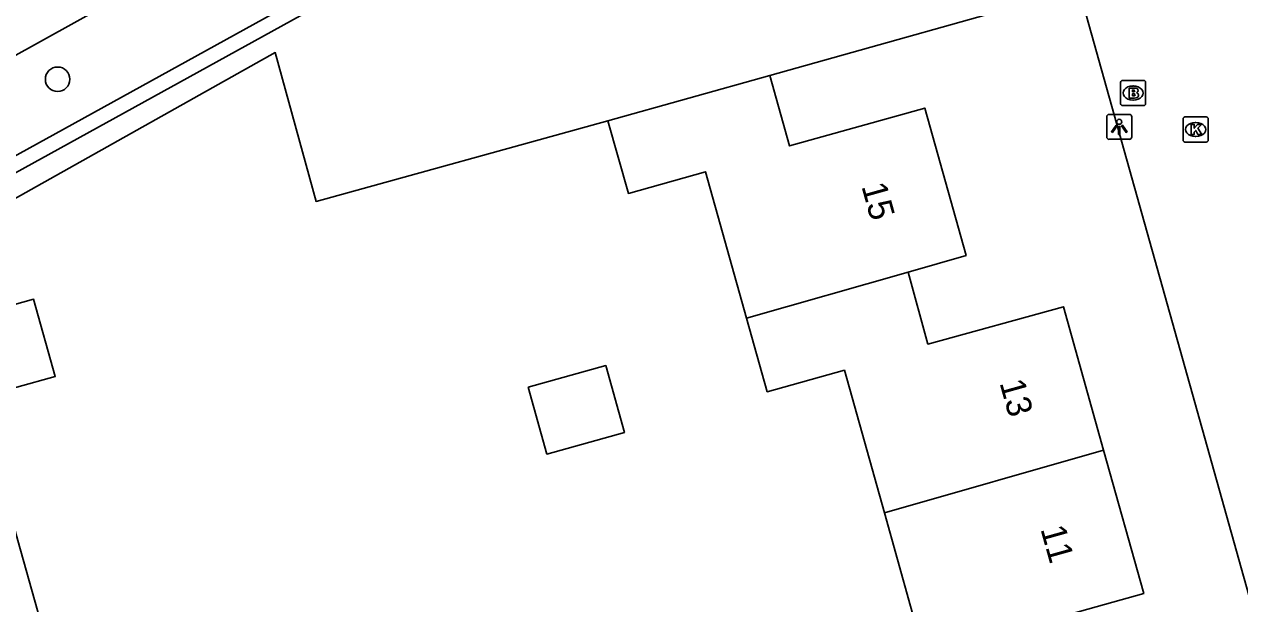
# Model space of a CAD drawing. Extents: x 159628 to 160723, y 388176 to 389416.
# Drawn here: x 160028.09 to 160076.58, y 388377.97 to 388401.09 of the extents above; entities that cross this region are included whole.
import ezdxf

# ---------------------------------------------------------------- set-up
doc = ezdxf.new("R2010")
doc.units = 0
for name, color, linetype in [('IMGEO_Boom', 7, 'Continuous'), ('IMGEO_Brandkraan', 7, 'Continuous'), ('IMGEO_Groenvoorziening', 7, 'Continuous'), ('IMGEO_Haag', 7, 'Continuous'), ('IMGEO_Kolk', 7, 'Continuous'), ('IMGEO_Lichtpunt', 7, 'Continuous'), ('IMGEO_Pand', 7, 'Continuous'), ('IMGEO_Pand_nummerreeks', 7, 'Continuous'), ('IMGEO_Rijbaan_lokaal_open', 7, 'Continuous'), ('IMGEO_Voetpad_open', 7, 'Continuous')]:
    doc.layers.add(name, color=color, linetype=linetype)

msp = doc.modelspace()

# ---------------------------------------------------------------- linework, layer by layer
at = {"layer": 'IMGEO_Boom'}
msp.add_circle((160029.416, 388398.895), 0.489, dxfattribs=at)
at = {"layer": 'IMGEO_Brandkraan'}
for p, q in [((160071.828, 388397.921), (160071.828, 388398.773)), ((160071.903, 388398.847), (160072.755, 388398.847)), ((160072.829, 388398.773), (160072.829, 388397.921)), ((160072.316, 388398.627), (160072.341, 388398.627)), ((160072.755, 388397.847), (160071.903, 388397.847)), ((160072.339, 388398.067), (160072.314, 388398.067))]:
    msp.add_line(p, q, dxfattribs=at)
for points in [[(160071.828, 388397.921), (160071.828, 388398.773)], [(160071.903, 388398.847), (160072.755, 388398.847)], [(160072.829, 388398.773), (160072.829, 388397.921)], [(160072.176, 388398.547), (160072.176, 388398.147), (160072.389, 388398.147)], [(160072.407, 388398.547), (160072.176, 388398.547)], [(160072.355, 388398.466), (160072.301, 388398.466), (160072.301, 388398.39)], [(160072.301, 388398.39), (160072.354, 388398.39)], [(160072.363, 388398.314), (160072.301, 388398.314), (160072.301, 388398.233)], [(160072.301, 388398.233), (160072.363, 388398.233)], [(160072.755, 388397.847), (160071.903, 388397.847)]]:
    msp.add_lwpolyline(points, dxfattribs=at)
for centre, radius, start, end in [((160071.905, 388398.771), 0.0765, 91.552, 178.448), ((160071.905, 388398.771), 0.0765, 91.552, 178.448), ((160072.753, 388398.771), 0.0765, 1.552, 88.448), ((160072.753, 388398.771), 0.0765, 1.552, 88.448), ((160072.356, 388398.428), 0.0379, 267.8285, 90.9355), ((160072.364, 388398.273), 0.0404, 269.8759, 90.5077), ((160072.411, 388398.402), 0.145, 59.4692, 91.5367), ((160072.436, 388398.449), 0.0922, 285.5137, 58.1501), ((160072.441, 388398.257), 0.105, 301.3115, 78.989), ((160071.905, 388397.923), 0.0765, 181.552, 268.448), ((160071.905, 388397.923), 0.0765, 181.552, 268.448), ((160072.395, 388398.398), 0.251, 268.6676, 293.5347), ((160072.753, 388397.923), 0.0765, 271.552, 358.448), ((160072.753, 388397.923), 0.0765, 271.552, 358.448)]:
    msp.add_arc(centre, radius, start, end, dxfattribs=at)
for centre, major_axis, ratio, start_param, end_param in [((160072.315, 388398.347), (-0.387, 0.002), 0.722429, 4.712389, 7.853982), ((160072.34, 388398.347), (-0.39, 0.002), 0.717154, 1.570796, 4.712389)]:
    msp.add_ellipse(centre, major_axis=major_axis, ratio=ratio, start_param=start_param, end_param=end_param, dxfattribs=at)
at = {"layer": 'IMGEO_Groenvoorziening'}
for points in [[(160070.165, 388402.519), (160057.831, 388399.049)], [(160051.374, 388397.24), (160039.731, 388394.019), (160038.102, 388399.961), (160014.614, 388386.787), (160012.651, 388386.243)]]:
    msp.add_lwpolyline(points, dxfattribs=at)
at = {"layer": 'IMGEO_Haag'}
for points in [[(160012.339, 388387.358), (160050.845, 388408.606), (160066.106, 388417.028)], [(160050.181, 388407.555), (160012.505, 388386.764)]]:
    msp.add_lwpolyline(points, dxfattribs=at)
at = {"layer": 'IMGEO_Kolk'}
for p, q in [((160074.323, 388396.466), (160074.323, 388397.318)), ((160074.398, 388397.392), (160075.25, 388397.392)), ((160075.324, 388397.318), (160075.324, 388396.466)), ((160074.811, 388397.172), (160074.836, 388397.172)), ((160075.25, 388396.392), (160074.398, 388396.392)), ((160074.834, 388396.612), (160074.809, 388396.612))]:
    msp.add_line(p, q, dxfattribs=at)
for points in [[(160074.323, 388396.466), (160074.323, 388397.318)], [(160074.398, 388397.392), (160075.25, 388397.392)], [(160075.324, 388397.318), (160075.324, 388396.466)], [(160074.644, 388397.092), (160074.767, 388397.092), (160074.767, 388396.941), (160074.897, 388397.092), (160075.061, 388397.092), (160074.915, 388396.941), (160075.068, 388396.692), (160074.916, 388396.692), (160074.831, 388396.856), (160074.767, 388396.789), (160074.767, 388396.692), (160074.644, 388396.692), (160074.644, 388397.092)], [(160075.25, 388396.392), (160074.398, 388396.392)]]:
    msp.add_lwpolyline(points, dxfattribs=at)
for centre, start, end in [((160074.4, 388397.316), 91.552, 178.448), ((160074.4, 388397.316), 91.552, 178.448), ((160075.248, 388397.316), 1.552, 88.448), ((160075.248, 388397.316), 1.552, 88.448), ((160074.4, 388396.468), 181.552, 268.448), ((160074.4, 388396.468), 181.552, 268.448), ((160075.248, 388396.468), 271.552, 358.448), ((160075.248, 388396.468), 271.552, 358.448)]:
    msp.add_arc(centre, 0.0765, start, end, dxfattribs=at)
for centre, major_axis, ratio, start_param, end_param in [((160074.81, 388396.892), (-0.387, 0.002), 0.722429, 4.712389, 7.853982), ((160074.835, 388396.892), (-0.39, 0.002), 0.717154, 1.570796, 4.712389)]:
    msp.add_ellipse(centre, major_axis=major_axis, ratio=ratio, start_param=start_param, end_param=end_param, dxfattribs=at)
at = {"layer": 'IMGEO_Lichtpunt'}
for p, q in [((160071.276, 388397.4), (160071.276, 388396.593)), ((160071.276, 388397.4), (160071.276, 388396.593)), ((160072.178, 388397.495), (160071.37, 388397.495)), ((160072.178, 388397.495), (160071.37, 388397.495)), ((160072.272, 388396.593), (160072.272, 388397.4)), ((160072.272, 388396.593), (160072.272, 388397.4)), ((160071.37, 388396.499), (160072.178, 388396.499)), ((160071.37, 388396.499), (160072.178, 388396.499))]:
    msp.add_line(p, q, dxfattribs=at)
for points in [[(160071.65, 388397.064), (160071.689, 388397.036), (160071.501, 388396.774), (160071.463, 388396.801), (160071.65, 388397.064)], [(160071.752, 388397.016), (160071.799, 388397.016), (160071.799, 388396.694), (160071.752, 388396.694), (160071.752, 388397.016)], [(160071.862, 388397.036), (160071.9, 388397.063), (160072.087, 388396.801), (160072.048, 388396.773), (160071.862, 388397.036)]]:
    msp.add_lwpolyline(points, dxfattribs=at)
msp.add_circle((160071.775, 388397.198), 0.0994, dxfattribs=at)
for centre, start, end in [((160071.37, 388397.4), 90, 180), ((160071.37, 388397.4), 90, 180), ((160072.178, 388397.4), 0, 90), ((160072.178, 388397.4), 0, 90), ((160071.37, 388396.593), 180, 270), ((160071.37, 388396.593), 180, 270), ((160072.178, 388396.593), 270, 0), ((160072.178, 388396.593), 270, 360)]:
    msp.add_arc(centre, 0.0946, start, end, dxfattribs=at)
at = {"layer": 'IMGEO_Pand'}
for points in [[(160057.831, 388399.049), (160051.374, 388397.24)], [(160057.831, 388399.049), (160058.619, 388396.236), (160064.014, 388397.749), (160065.663, 388391.865), (160063.354, 388391.203)], [(160056.908, 388389.358), (160055.27, 388395.203), (160052.188, 388394.339), (160051.374, 388397.24)], [(160063.354, 388391.203), (160056.908, 388389.358)], [(160063.354, 388391.203), (160064.144, 388388.332), (160069.549, 388389.821), (160071.15, 388384.1)], [(160019.069, 388378.019), (160017.444, 388383.829), (160022.838, 388385.339), (160022.005, 388388.315), (160028.458, 388390.121), (160029.32, 388387.04), (160026.24, 388386.179), (160027.833, 388380.49)], [(160062.406, 388381.596), (160060.811, 388387.289), (160057.729, 388386.426), (160056.908, 388389.358)], [(160048.194, 388386.61), (160048.942, 388383.939), (160052.032, 388384.804), (160051.284, 388387.475), (160048.194, 388386.61)], [(160062.406, 388381.596), (160071.15, 388384.1)], [(160071.15, 388384.1), (160072.752, 388378.379), (160067.38, 388376.878), (160068.197, 388373.952)], [(160061.749, 388372.073), (160060.886, 388375.152), (160063.97, 388376.017), (160062.406, 388381.596)], [(160027.833, 388380.49), (160029.394, 388374.912), (160032.487, 388375.778), (160033.348, 388372.703)]]:
    msp.add_lwpolyline(points, dxfattribs=at)
at = {"layer": 'IMGEO_Rijbaan_lokaal_open'}
msp.add_lwpolyline([(160040.818, 388407.122), (160011.378, 388390.79)], dxfattribs=at)
at = {"layer": 'IMGEO_Voetpad_open'}
msp.add_lwpolyline([(160093.373, 388319.695), (160091.694, 388325.686), (160087.996, 388338.877), (160074.295, 388387.755), (160070.165, 388402.519)], dxfattribs=at)

# ---------------------------------------------------------------- texts
at = {"layer": 'IMGEO_Pand_nummerreeks'}
for s, rotation, p in [('15', 285.6556, (160061.482, 388394.629)), ('13', 285.6387, (160066.993, 388386.785)), ('11', 285.6387, (160068.626, 388380.954))]:
    msp.add_text(s, height=1, rotation=rotation, dxfattribs=at).set_placement(p)

doc.saveas('drawing.dxf')
